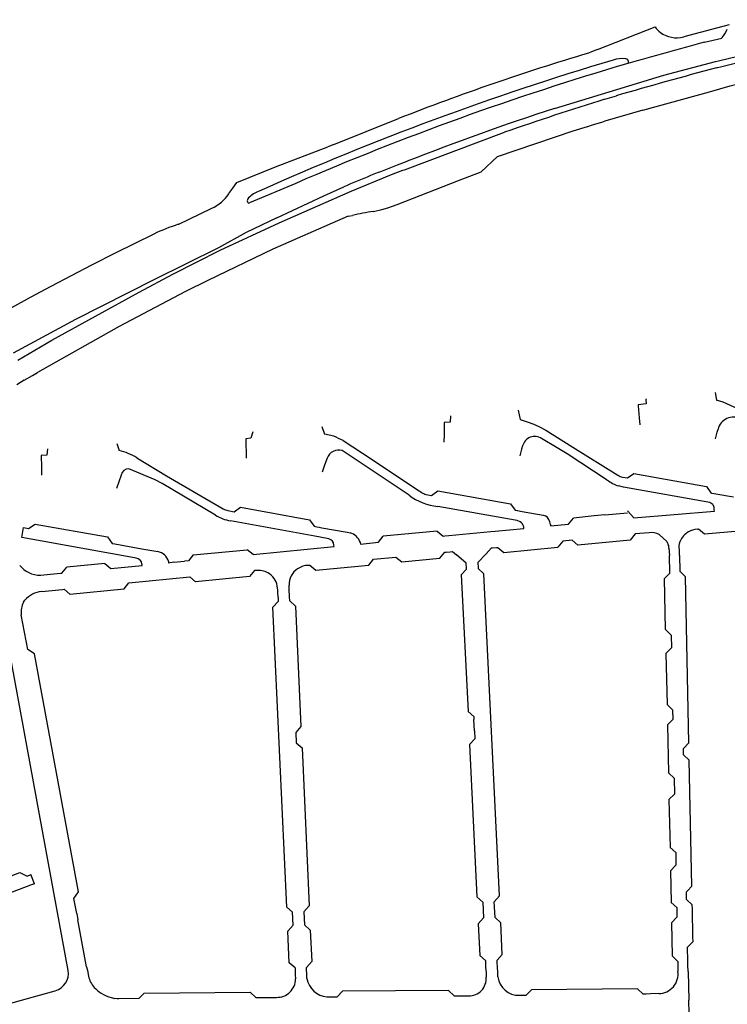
# Model space of a CAD drawing. Extents: x 148869 to 161638, y 453607 to 469810.
# Tile 879 of 1056: x 159106.08 to 159108.28, y 459858.21 to 459861.26. Entities that reach past the tile are written whole.
import ezdxf

# ---------------------------------------------------------------- set-up
doc = ezdxf.new("R2010")
doc.units = 0
doc.layers.add('LKI_V01_KANTRIJWEG', color=252, linetype='CONTINUOUS')

msp = doc.modelspace()

# ---------------------------------------------------------------- linework, layer by layer
at = {"layer": 'LKI_V01_KANTRIJWEG'}
for p, q in [((159107.8764, 459861.1665), (159108.0545, 459861.2363)), ((159107.8764, 459861.1665), (159108.0545, 459861.2363)), ((159108.2078, 459861.1884), (159108.2614, 459861.2017)), ((159108.2078, 459861.1884), (159108.2614, 459861.2017)), ((159108.2424, 459861.1288), (159108.2512, 459861.131)), ((159108.2424, 459861.1288), (159108.2512, 459861.131)), ((159108.2445, 459861.1094), (159108.2482, 459861.1103)), ((159108.2445, 459861.1094), (159108.2482, 459861.1103)), ((159108.2482, 459861.1103), (159108.2572, 459861.1125)), ((159108.2482, 459861.1103), (159108.2572, 459861.1125)), ((159107.8993, 459861.012), (159107.9345, 459861.0228)), ((159107.8993, 459861.012), (159107.9345, 459861.0228)), ((159108.0169, 459860.9785), (159108.223, 459861.0352)), ((159108.0169, 459860.9785), (159108.223, 459861.0352)), ((159107.059, 459860.8718), (159107.2592, 459860.952)), ((159107.059, 459860.8718), (159107.2592, 459860.952)), ((159107.3491, 459860.8195), (159107.588, 459860.9094)), ((159107.3491, 459860.8195), (159107.588, 459860.9094)), ((159107.059, 459860.8718), (159107.0401, 459860.8645)), ((159107.059, 459860.8718), (159107.0401, 459860.8645)), ((159107.2848, 459860.819), (159107.2553, 459860.8073)), ((159107.2848, 459860.819), (159107.2553, 459860.8073)), ((159107.2848, 459860.819), (159107.286, 459860.8195)), ((159107.2848, 459860.819), (159107.286, 459860.8195)), ((159106.9405, 459860.7512), (159106.7975, 459860.6904)), ((159106.9405, 459860.7512), (159106.7975, 459860.6904)), ((159106.5766, 459860.6241), (159106.6802, 459860.674)), ((159106.5766, 459860.6241), (159106.6802, 459860.674)), ((159107.1037, 459860.6493), (159107.1163, 459860.6519)), ((159107.1037, 459860.6493), (159107.1163, 459860.6519)), ((159106.1251, 459860.1558), (159106.14, 459860.1644)), ((159106.1251, 459860.1558), (159106.14, 459860.1644)), ((159106.099, 459860.1407), (159106.0765, 459860.1263)), ((159106.099, 459860.1407), (159106.0765, 459860.1263)), ((159106.099, 459860.1407), (159106.1251, 459860.1558)), ((159106.099, 459860.1407), (159106.1251, 459860.1558)), ((159108.0278, 459860.0832), (159108.0263, 459860.0815)), ((159108.0278, 459860.0832), (159108.0263, 459860.0815)), ((159108.0024, 459860.0613), (159108.0055, 459860.0239)), ((159108.0024, 459860.0613), (159108.0055, 459860.0239)), ((159108.0055, 459860.0239), (159108.0072, 459860.0024)), ((159108.0055, 459860.0239), (159108.0072, 459860.0024)), ((159107.0216, 459859.9979), (159107.0299, 459859.9741)), ((159107.0216, 459859.9979), (159107.0299, 459859.9741)), ((159108.2418, 459859.9597), (159108.2473, 459859.9804)), ((159108.2418, 459859.9597), (159108.2473, 459859.9804)), ((159108.2473, 459859.9804), (159108.2497, 459859.9896)), ((159108.2473, 459859.9804), (159108.2497, 459859.9896)), ((159107.059, 459859.9671), (159107.0299, 459859.9741)), ((159107.059, 459859.9671), (159107.0299, 459859.9741)), ((159107.4003, 459859.9732), (159107.4, 459859.9486)), ((159107.4003, 459859.9732), (159107.4, 459859.9486)), ((159107.7513, 459859.9315), (159107.703, 459859.9602)), ((159107.7513, 459859.9315), (159107.703, 459859.9602)), ((159106.3856, 459859.9452), (159106.393, 459859.9228)), ((159106.3856, 459859.9452), (159106.393, 459859.9228)), ((159107.1439, 459859.8836), (159107.0849, 459859.9228)), ((159107.1439, 459859.8836), (159107.0849, 459859.9228)), ((159107.6407, 459859.9271), (159107.6349, 459859.9062)), ((159107.6407, 459859.9271), (159107.6349, 459859.9062)), ((159107.6437, 459859.9378), (159107.6407, 459859.9271)), ((159107.6437, 459859.9378), (159107.6407, 459859.9271)), ((159107.8, 459859.9338), (159107.9395, 459859.8462)), ((159107.8, 459859.9338), (159107.9395, 459859.8462)), ((159106.4483, 459859.9004), (159106.5396, 459859.8444)), ((159106.4483, 459859.9004), (159106.5396, 459859.8444)), ((159107.0381, 459859.8992), (159107.0301, 459859.8773)), ((159107.0381, 459859.8992), (159107.0301, 459859.8773)), ((159106.1523, 459859.8702), (159106.153, 459859.8462)), ((159106.1523, 459859.8702), (159106.153, 459859.8462)), ((159106.5045, 459859.8318), (159106.4235, 459859.8663)), ((159106.5045, 459859.8318), (159106.4235, 459859.8663)), ((159107.0301, 459859.8773), (159107.0223, 459859.8564)), ((159107.0301, 459859.8773), (159107.0223, 459859.8564)), ((159107.2919, 459859.7845), (159107.1439, 459859.8836)), ((159107.2919, 459859.7845), (159107.1439, 459859.8836)), ((159106.3924, 459859.8264), (159106.3855, 459859.8054)), ((159106.3924, 459859.8264), (159106.3855, 459859.8054)), ((159106.3991, 459859.8468), (159106.3924, 459859.8264)), ((159106.3991, 459859.8468), (159106.3924, 459859.8264)), ((159106.5396, 459859.8444), (159106.716, 459859.7423)), ((159106.5396, 459859.8444), (159106.716, 459859.7423)), ((159107.9536, 459859.8407), (159107.9688, 459859.8382)), ((159107.9536, 459859.8407), (159107.9688, 459859.8382)), ((159107.3444, 459859.787), (159107.3613, 459859.7839)), ((159107.3444, 459859.787), (159107.3613, 459859.7839)), ((159108.2275, 459859.7917), (159108.2298, 459859.7912)), ((159108.2275, 459859.7917), (159108.2298, 459859.7912)), ((159108.2298, 459859.7912), (159108.2379, 459859.7899)), ((159108.2298, 459859.7912), (159108.2379, 459859.7899)), ((159108.2379, 459859.7899), (159108.2425, 459859.7893)), ((159108.2379, 459859.7899), (159108.2425, 459859.7893)), ((159108.2425, 459859.7893), (159108.2976, 459859.7799)), ((159108.2425, 459859.7893), (159108.2976, 459859.7799)), ((159106.7304, 459859.7368), (159106.7493, 459859.7332)), ((159106.7304, 459859.7368), (159106.7493, 459859.7332)), ((159107.6211, 459859.7074), (159107.3811, 459859.75)), ((159107.6211, 459859.7074), (159107.3811, 459859.75)), ((159107.6208, 459859.7381), (159107.6266, 459859.737)), ((159107.6208, 459859.7381), (159107.6266, 459859.737)), ((159107.6266, 459859.737), (159107.6278, 459859.7367)), ((159107.6266, 459859.737), (159107.6278, 459859.7367)), ((159107.6278, 459859.7367), (159107.6426, 459859.7343)), ((159107.6278, 459859.7367), (159107.6426, 459859.7343)), ((159107.969, 459859.7357), (159107.9883, 459859.7141)), ((159107.969, 459859.7357), (159107.9883, 459859.7141)), ((159107.9883, 459859.7141), (159108.2383, 459859.7349)), ((159107.9883, 459859.7141), (159108.2383, 459859.7349)), ((159108.2383, 459859.7349), (159108.2381, 459859.7394)), ((159108.2383, 459859.7349), (159108.2381, 459859.7394)), ((159107.0003, 459859.6572), (159106.7385, 459859.705)), ((159107.0003, 459859.6572), (159106.7385, 459859.705)), ((159107.6273, 459859.7061), (159107.6211, 459859.7074)), ((159107.6273, 459859.7061), (159107.6211, 459859.7074)), ((159107.6364, 459859.7024), (159107.6273, 459859.7061)), ((159107.6364, 459859.7024), (159107.6273, 459859.7061)), ((159107.786, 459859.6949), (159107.8021, 459859.7137)), ((159107.786, 459859.6949), (159107.8021, 459859.7137)), ((159107.8655, 459859.7203), (159107.8021, 459859.7137)), ((159107.8655, 459859.7203), (159107.8021, 459859.7137)), ((159107.8989, 459859.7236), (159107.8655, 459859.7203)), ((159107.8989, 459859.7236), (159107.8655, 459859.7203)), ((159107.8989, 459859.7236), (159107.9695, 459859.7301)), ((159107.8989, 459859.7236), (159107.9695, 459859.7301)), ((159106.0963, 459859.6844), (159106.1125, 459859.6812)), ((159106.0963, 459859.6844), (159106.1125, 459859.6812)), ((159106.9978, 459859.6882), (159107.0059, 459859.6865)), ((159106.9978, 459859.6882), (159107.0059, 459859.6865)), ((159107.0059, 459859.6865), (159107.0134, 459859.6854)), ((159107.0059, 459859.6865), (159107.0134, 459859.6854)), ((159107.0134, 459859.6854), (159107.0218, 459859.6839)), ((159107.0134, 459859.6854), (159107.0218, 459859.6839)), ((159107.0218, 459859.6839), (159107.0998, 459859.6698)), ((159107.0218, 459859.6839), (159107.0998, 459859.6698)), ((159107.5586, 459859.6734), (159107.6478, 459859.6816)), ((159107.5586, 459859.6734), (159107.6478, 459859.6816)), ((159107.6478, 459859.6816), (159107.6475, 459859.6862)), ((159107.6478, 459859.6816), (159107.6475, 459859.6862)), ((159107.7302, 459859.6941), (159107.7308, 459859.6896)), ((159107.7302, 459859.6941), (159107.7308, 459859.6896)), ((159107.7308, 459859.6896), (159107.786, 459859.6949)), ((159107.7308, 459859.6896), (159107.786, 459859.6949)), ((159108.185, 459859.6797), (159108.1893, 459859.6801)), ((159108.185, 459859.6797), (159108.1893, 459859.6801)), ((159107.0161, 459859.6541), (159107.0003, 459859.6572)), ((159107.0161, 459859.6541), (159107.0003, 459859.6572)), ((159107.0434, 459859.6489), (159107.0161, 459859.6541)), ((159107.0434, 459859.6489), (159107.0161, 459859.6541)), ((159107.0998, 459859.6698), (159107.109, 459859.668)), ((159107.0998, 459859.6698), (159107.109, 459859.668)), ((159107.1971, 459859.6386), (159107.2121, 459859.6575)), ((159107.1971, 459859.6386), (159107.2121, 459859.6575)), ((159107.3793, 459859.6733), (159107.2121, 459859.6575)), ((159107.3793, 459859.6733), (159107.2121, 459859.6575)), ((159107.3793, 459859.6733), (159107.398, 459859.658)), ((159107.3793, 459859.6733), (159107.398, 459859.658)), ((159107.398, 459859.658), (159107.4026, 459859.6582)), ((159107.398, 459859.658), (159107.4026, 459859.6582)), ((159107.4026, 459859.6582), (159107.4153, 459859.6598)), ((159107.4026, 459859.6582), (159107.4153, 459859.6598)), ((159107.4153, 459859.6598), (159107.5458, 459859.6722)), ((159107.4153, 459859.6598), (159107.5458, 459859.6722)), ((159107.5458, 459859.6722), (159107.5586, 459859.6734)), ((159107.5458, 459859.6722), (159107.5586, 459859.6734)), ((159107.7972, 459859.6454), (159107.7684, 459859.6426)), ((159107.7972, 459859.6454), (159107.7684, 459859.6426)), ((159107.8154, 459859.6296), (159107.7972, 459859.6454)), ((159107.8154, 459859.6296), (159107.7972, 459859.6454)), ((159108.0363, 459859.6684), (159107.9928, 459859.6643)), ((159108.0363, 459859.6684), (159107.9928, 459859.6643)), ((159108.0906, 459859.6413), (159108.0676, 459859.6631)), ((159108.0906, 459859.6413), (159108.0676, 459859.6631)), ((159106.3714, 459859.635), (159106.3796, 459859.6335)), ((159106.3714, 459859.635), (159106.3796, 459859.6335)), ((159106.3796, 459859.6335), (159106.4358, 459859.6234)), ((159106.3796, 459859.6335), (159106.4358, 459859.6234)), ((159106.4358, 459859.6234), (159106.4517, 459859.6207)), ((159106.4358, 459859.6234), (159106.4517, 459859.6207)), ((159106.4517, 459859.6207), (159106.4702, 459859.6174)), ((159106.4517, 459859.6207), (159106.4702, 459859.6174)), ((159106.4702, 459859.6174), (159106.5129, 459859.6099)), ((159106.4702, 459859.6174), (159106.5129, 459859.6099)), ((159106.6232, 459859.5993), (159106.7905, 459859.6157)), ((159106.6232, 459859.5993), (159106.7905, 459859.6157)), ((159106.8089, 459859.6006), (159106.7905, 459859.6157)), ((159106.8089, 459859.6006), (159106.7905, 459859.6157)), ((159106.8089, 459859.6006), (159107.0593, 459859.6254)), ((159106.8089, 459859.6006), (159107.0593, 459859.6254)), ((159107.0593, 459859.6254), (159107.0589, 459859.63)), ((159107.0593, 459859.6254), (159107.0589, 459859.63)), ((159107.1409, 459859.6376), (159107.1416, 459859.6333)), ((159107.1409, 459859.6376), (159107.1416, 459859.6333)), ((159107.1416, 459859.6333), (159107.1971, 459859.6386)), ((159107.1416, 459859.6333), (159107.1971, 459859.6386)), ((159107.5504, 459859.6213), (159107.5632, 459859.6226)), ((159107.5504, 459859.6213), (159107.5632, 459859.6226)), ((159107.5632, 459859.6226), (159107.5668, 459859.6228)), ((159107.5632, 459859.6226), (159107.5668, 459859.6228)), ((159107.7684, 459859.6426), (159107.7527, 459859.6235)), ((159107.7684, 459859.6426), (159107.7527, 459859.6235)), ((159108.0906, 459859.6413), (159108.096, 459859.6289)), ((159108.0906, 459859.6413), (159108.096, 459859.6289)), ((159108.0982, 459859.6148), (159108.0987, 459859.6088)), ((159108.0982, 459859.6148), (159108.0987, 459859.6088)), ((159108.1297, 459859.6289), (159108.1324, 459859.6416)), ((159108.1297, 459859.6289), (159108.1324, 459859.6416)), ((159108.1299, 459859.6094), (159108.1297, 459859.6289)), ((159108.1299, 459859.6094), (159108.1297, 459859.6289)), ((159106.4456, 459859.5896), (159106.4299, 459859.5928)), ((159106.4456, 459859.5896), (159106.4299, 459859.5928)), ((159106.6232, 459859.5993), (159106.6082, 459859.5809)), ((159106.6232, 459859.5993), (159106.6082, 459859.5809)), ((159107.167, 459859.5681), (159107.1818, 459859.5867)), ((159107.167, 459859.5681), (159107.1818, 459859.5867)), ((159107.1818, 459859.5867), (159107.2507, 459859.593)), ((159107.1818, 459859.5867), (159107.2507, 459859.593)), ((159107.2507, 459859.593), (159107.2692, 459859.5779)), ((159107.2507, 459859.593), (159107.2692, 459859.5779)), ((159107.4027, 459859.6078), (159107.4068, 459859.608)), ((159107.4027, 459859.6078), (159107.4068, 459859.608)), ((159107.4068, 459859.608), (159107.4195, 459859.6091)), ((159107.4068, 459859.608), (159107.4195, 459859.6091)), ((159108.0987, 459859.6088), (159108.0988, 459859.5976)), ((159108.0987, 459859.6088), (159108.0988, 459859.5976)), ((159108.1002, 459859.5432), (159108.0988, 459859.5976)), ((159108.1002, 459859.5432), (159108.0988, 459859.5976)), ((159108.1299, 459859.5979), (159108.1299, 459859.6094)), ((159108.1299, 459859.5979), (159108.1299, 459859.6094)), ((159108.1299, 459859.5979), (159108.1309, 459859.549)), ((159108.1299, 459859.5979), (159108.1309, 459859.549)), ((159106.0849, 459859.5671), (159106.0903, 459859.5614)), ((159106.0849, 459859.5671), (159106.0903, 459859.5614)), ((159106.2159, 459859.5429), (159106.2309, 459859.5615)), ((159106.2159, 459859.5429), (159106.2309, 459859.5615)), ((159106.3488, 459859.5731), (159106.2309, 459859.5615)), ((159106.3488, 459859.5731), (159106.2309, 459859.5615)), ((159106.3488, 459859.5731), (159106.3671, 459859.5575)), ((159106.3488, 459859.5731), (159106.3671, 459859.5575)), ((159106.3671, 459859.5575), (159106.4642, 459859.5671)), ((159106.3671, 459859.5575), (159106.4642, 459859.5671)), ((159106.4642, 459859.5671), (159106.4641, 459859.5713)), ((159106.4642, 459859.5671), (159106.4641, 459859.5713)), ((159106.5463, 459859.5796), (159106.5462, 459859.5741)), ((159106.5463, 459859.5796), (159106.5462, 459859.5741)), ((159106.5626, 459859.5769), (159106.5462, 459859.5741)), ((159106.5626, 459859.5769), (159106.5462, 459859.5741)), ((159106.5626, 459859.5769), (159106.5956, 459859.5797)), ((159106.5626, 459859.5769), (159106.5956, 459859.5797)), ((159106.6082, 459859.5809), (159106.5956, 459859.5797)), ((159106.6082, 459859.5809), (159106.5956, 459859.5797)), ((159106.9795, 459859.5672), (159106.9842, 459859.5677)), ((159106.9795, 459859.5672), (159106.9842, 459859.5677)), ((159107.4703, 459859.5594), (159107.4695, 459859.572)), ((159107.4703, 459859.5594), (159107.4695, 459859.572)), ((159107.4704, 459859.5554), (159107.4703, 459859.5594)), ((159107.4704, 459859.5554), (159107.4703, 459859.5594)), ((159107.5053, 459859.5736), (159107.5059, 459859.5612)), ((159107.5053, 459859.5736), (159107.5059, 459859.5612)), ((159107.5059, 459859.5612), (159107.5062, 459859.5569)), ((159107.5059, 459859.5612), (159107.5062, 459859.5569)), ((159106.1597, 459859.5377), (159106.201, 459859.5416)), ((159106.1597, 459859.5377), (159106.201, 459859.5416)), ((159106.201, 459859.5416), (159106.2128, 459859.5424)), ((159106.201, 459859.5416), (159106.2128, 459859.5424)), ((159106.2128, 459859.5424), (159106.2159, 459859.5429)), ((159106.2128, 459859.5424), (159106.2159, 459859.5429)), ((159106.4235, 459859.513), (159106.6119, 459859.5313)), ((159106.4235, 459859.513), (159106.6119, 459859.5313)), ((159106.6119, 459859.5313), (159106.63, 459859.516)), ((159106.6119, 459859.5313), (159106.63, 459859.516)), ((159106.8173, 459859.5511), (159106.8126, 459859.5508)), ((159106.8173, 459859.5511), (159106.8126, 459859.5508)), ((159108.0833, 459859.5259), (159108.1002, 459859.5432)), ((159108.0833, 459859.5259), (159108.1002, 459859.5432)), ((159108.0869, 459859.3678), (159108.0833, 459859.5259)), ((159108.0869, 459859.3678), (159108.0833, 459859.5259)), ((159106.1532, 459859.4861), (159106.2063, 459859.4914)), ((159106.1532, 459859.4861), (159106.2063, 459859.4914)), ((159106.2063, 459859.4914), (159106.2178, 459859.4927)), ((159106.2063, 459859.4914), (159106.2178, 459859.4927)), ((159106.2178, 459859.4927), (159106.2224, 459859.4932)), ((159106.2178, 459859.4927), (159106.2224, 459859.4932)), ((159106.4085, 459859.4942), (159106.4235, 459859.513)), ((159106.4085, 459859.4942), (159106.4235, 459859.513)), ((159106.8849, 459859.4897), (159106.8834, 459859.5034)), ((159106.8849, 459859.4897), (159106.8834, 459859.5034)), ((159106.9206, 459859.4928), (159106.9201, 459859.5053)), ((159106.9206, 459859.4928), (159106.9201, 459859.5053)), ((159106.9218, 459859.4696), (159106.9206, 459859.4928)), ((159106.9218, 459859.4696), (159106.9206, 459859.4928)), ((159106.8858, 459859.4678), (159106.8867, 459859.4551)), ((159106.8858, 459859.4678), (159106.8867, 459859.4551)), ((159106.9221, 459859.4568), (159106.9218, 459859.4696)), ((159106.9221, 459859.4568), (159106.9218, 459859.4696)), ((159106.0971, 459859.4532), (159106.1013, 459859.459)), ((159106.0971, 459859.4532), (159106.1013, 459859.459)), ((159106.1101, 459859.3063), (159106.0899, 459859.4137)), ((159106.1101, 459859.3063), (159106.0899, 459859.4137)), ((159108.1045, 459859.3512), (159108.0869, 459859.3678)), ((159108.1045, 459859.3512), (159108.0869, 459859.3678)), ((159108.1045, 459859.3512), (159108.1055, 459859.3118)), ((159108.1045, 459859.3512), (159108.1055, 459859.3118)), ((159108.1055, 459859.3118), (159108.0881, 459859.2943)), ((159108.1055, 459859.3118), (159108.0881, 459859.2943)), ((159108.0881, 459859.2943), (159108.0916, 459859.1359)), ((159108.0881, 459859.2943), (159108.0916, 459859.1359)), ((159108.0916, 459859.1359), (159108.1091, 459859.1188)), ((159108.0916, 459859.1359), (159108.1091, 459859.1188)), ((159107.4924, 459859.099), (159107.493, 459859.0893)), ((159107.4924, 459859.099), (159107.493, 459859.0893)), ((159108.1091, 459859.1188), (159108.1099, 459859.0896)), ((159108.1091, 459859.1188), (159108.1099, 459859.0896)), ((159107.4948, 459859.0541), (159107.493, 459859.0893)), ((159107.4948, 459859.0541), (159107.493, 459859.0893)), ((159108.1099, 459859.0896), (159108.0928, 459859.0724)), ((159108.1099, 459859.0896), (159108.0928, 459859.0724)), ((159108.0928, 459859.0724), (159108.0962, 459858.9243)), ((159108.0928, 459859.0724), (159108.0962, 459858.9243)), ((159106.941, 459859.0492), (159106.9424, 459859.0175)), ((159106.941, 459859.0492), (159106.9424, 459859.0175)), ((159107.4948, 459859.0541), (159107.496, 459859.0296)), ((159107.4948, 459859.0541), (159107.496, 459859.0296)), ((159108.1428, 459858.9798), (159108.1423, 459858.9991)), ((159108.1428, 459858.9798), (159108.1423, 459858.9991)), ((159108.0962, 459858.9243), (159108.1138, 459858.9079)), ((159108.0962, 459858.9243), (159108.1138, 459858.9079)), ((159108.1138, 459858.9079), (159108.1146, 459858.8583)), ((159108.1138, 459858.9079), (159108.1146, 459858.8583)), ((159108.1146, 459858.8583), (159108.0976, 459858.8409)), ((159108.1146, 459858.8583), (159108.0976, 459858.8409)), ((159108.0976, 459858.8409), (159108.1009, 459858.6926)), ((159108.0976, 459858.8409), (159108.1009, 459858.6926)), ((159108.1009, 459858.6926), (159108.1187, 459858.6767)), ((159108.1009, 459858.6926), (159108.1187, 459858.6767)), ((159108.1187, 459858.6767), (159108.119, 459858.6374)), ((159108.1187, 459858.6767), (159108.119, 459858.6374)), ((159108.119, 459858.6374), (159108.102, 459858.6207)), ((159108.119, 459858.6374), (159108.102, 459858.6207)), ((159106.1305, 459858.5803), (159106.1197, 459858.6088)), ((159106.1305, 459858.5803), (159106.1197, 459858.6088)), ((159106.2531, 459858.5346), (159106.2673, 459858.5551)), ((159106.2531, 459858.5346), (159106.2673, 459858.5551)), ((159108.152, 459858.5551), (159108.1548, 459858.5581)), ((159108.152, 459858.5551), (159108.1548, 459858.5581)), ((159108.1523, 459858.5318), (159108.152, 459858.5551)), ((159108.1523, 459858.5318), (159108.152, 459858.5551)), ((159106.2616, 459858.4878), (159106.2531, 459858.5346)), ((159106.2616, 459858.4878), (159106.2531, 459858.5346)), ((159107.5204, 459858.5233), (159107.5229, 459858.4743)), ((159107.5204, 459858.5233), (159107.5229, 459858.4743)), ((159107.5585, 459858.4752), (159107.5559, 459858.5246)), ((159107.5585, 459858.4752), (159107.5559, 459858.5246)), ((159106.2616, 459858.4878), (159106.2655, 459858.4679)), ((159106.2616, 459858.4878), (159106.2655, 459858.4679)), ((159106.9326, 459858.4516), (159106.9306, 459858.492)), ((159106.9326, 459858.4516), (159106.9306, 459858.492)), ((159106.966, 459858.4932), (159106.9678, 459858.4531)), ((159106.966, 459858.4932), (159106.9678, 459858.4531)), ((159108.1216, 459858.5064), (159108.1224, 459858.4769)), ((159108.1216, 459858.5064), (159108.1224, 459858.4769)), ((159108.1721, 459858.4135), (159108.1703, 459858.5024)), ((159108.1721, 459858.4135), (159108.1703, 459858.5024)), ((159106.2924, 459858.3225), (159106.2655, 459858.4679)), ((159106.2924, 459858.3225), (159106.2655, 459858.4679)), ((159108.1564, 459858.34), (159108.1553, 459858.3834)), ((159108.1564, 459858.34), (159108.1553, 459858.3834)), ((159107.529, 459858.3419), (159107.5292, 459858.3346)), ((159107.529, 459858.3419), (159107.5292, 459858.3346)), ((159107.5292, 459858.3346), (159107.5294, 459858.3219)), ((159107.5292, 459858.3346), (159107.5294, 459858.3219)), ((159107.5649, 459858.3351), (159107.5646, 459858.343)), ((159107.5649, 459858.3351), (159107.5646, 459858.343)), ((159107.5657, 459858.3223), (159107.5649, 459858.3351)), ((159107.5657, 459858.3223), (159107.5649, 459858.3351)), ((159108.1251, 459858.3397), (159108.125, 459858.3275)), ((159108.1251, 459858.3397), (159108.125, 459858.3275)), ((159108.1566, 459858.3276), (159108.1564, 459858.34)), ((159108.1566, 459858.3276), (159108.1564, 459858.34)), ((159106.2924, 459858.3225), (159106.2952, 459858.311)), ((159106.2924, 459858.3225), (159106.2952, 459858.311)), ((159106.2952, 459858.311), (159106.2987, 459858.2937)), ((159106.2952, 459858.311), (159106.2987, 459858.2937)), ((159106.9387, 459858.3193), (159106.9386, 459858.3158)), ((159106.9387, 459858.3193), (159106.9386, 459858.3158)), ((159106.9386, 459858.3158), (159106.9386, 459858.3147)), ((159106.9386, 459858.3158), (159106.9386, 459858.3147)), ((159106.9386, 459858.3147), (159106.939, 459858.2993)), ((159106.9386, 459858.3147), (159106.939, 459858.2993)), ((159106.9744, 459858.3161), (159106.974, 459858.3207)), ((159106.9744, 459858.3161), (159106.974, 459858.3207)), ((159106.9753, 459858.2991), (159106.9744, 459858.3161)), ((159106.9753, 459858.2991), (159106.9744, 459858.3161)), ((159107.5294, 459858.3219), (159107.5308, 459858.3038)), ((159107.5294, 459858.3219), (159107.5308, 459858.3038)), ((159107.5308, 459858.3038), (159107.5311, 459858.2907)), ((159107.5308, 459858.3038), (159107.5311, 459858.2907)), ((159107.5667, 459858.3041), (159107.5657, 459858.3223)), ((159107.5667, 459858.3041), (159107.5657, 459858.3223)), ((159107.5673, 459858.2918), (159107.5667, 459858.3041)), ((159107.5673, 459858.2918), (159107.5667, 459858.3041)), ((159108.125, 459858.3275), (159108.1256, 459858.3088)), ((159108.125, 459858.3275), (159108.1256, 459858.3088)), ((159108.1575, 459858.3085), (159108.1566, 459858.3276)), ((159108.1575, 459858.3085), (159108.1566, 459858.3276)), ((159108.1575, 459858.3085), (159108.1597, 459858.2193)), ((159108.1575, 459858.3085), (159108.1597, 459858.2193)), ((159106.939, 459858.2993), (159106.9393, 459858.298)), ((159106.939, 459858.2993), (159106.9393, 459858.298)), ((159106.9393, 459858.298), (159106.9401, 459858.2852)), ((159106.9393, 459858.298), (159106.9401, 459858.2852)), ((159106.9755, 459858.2866), (159106.9753, 459858.2991)), ((159106.9755, 459858.2866), (159106.9753, 459858.2991)), ((159106.1837, 459858.2449), (159106.1951, 459858.2484)), ((159106.1837, 459858.2449), (159106.1951, 459858.2484)), ((159106.4712, 459858.2415), (159106.4547, 459858.2241)), ((159106.4712, 459858.2415), (159106.4547, 459858.2241)), ((159106.4712, 459858.2415), (159106.7996, 459858.2444)), ((159106.4712, 459858.2415), (159106.7996, 459858.2444)), ((159106.8168, 459858.2275), (159106.7996, 459858.2444)), ((159106.8168, 459858.2275), (159106.7996, 459858.2444)), ((159107.0858, 459858.2469), (159107.0689, 459858.2294)), ((159107.0858, 459858.2469), (159107.0689, 459858.2294)), ((159107.4142, 459858.2493), (159107.0858, 459858.2469)), ((159107.4142, 459858.2493), (159107.0858, 459858.2469)), ((159107.4319, 459858.2323), (159107.4142, 459858.2493)), ((159107.4319, 459858.2323), (159107.4142, 459858.2493)), ((159107.6718, 459858.2519), (159107.6553, 459858.2344)), ((159107.6718, 459858.2519), (159107.6553, 459858.2344)), ((159108.0005, 459858.2547), (159107.6718, 459858.2519)), ((159108.0005, 459858.2547), (159107.6718, 459858.2519)), ((159108.0175, 459858.2378), (159108.0005, 459858.2547)), ((159108.0175, 459858.2378), (159108.0005, 459858.2547)), ((159108.0658, 459858.2397), (159108.0399, 459858.2387)), ((159108.0658, 459858.2397), (159108.0399, 459858.2387)), ((159106.369, 459858.2277), (159106.3795, 459858.2247)), ((159106.369, 459858.2277), (159106.3795, 459858.2247)), ((159106.4547, 459858.2241), (159106.3921, 459858.223)), ((159106.4547, 459858.2241), (159106.3921, 459858.223)), ((159106.8168, 459858.2275), (159106.8808, 459858.2281)), ((159106.8168, 459858.2275), (159106.8808, 459858.2281)), ((159107.0372, 459858.2294), (159107.0689, 459858.2294)), ((159107.0372, 459858.2294), (159107.0689, 459858.2294)), ((159107.4319, 459858.2323), (159107.4765, 459858.2327)), ((159107.4319, 459858.2323), (159107.4765, 459858.2327)), ((159107.6338, 459858.2344), (159107.6553, 459858.2344)), ((159107.6338, 459858.2344), (159107.6553, 459858.2344)), ((159108.0273, 459858.238), (159108.0175, 459858.2378)), ((159108.0273, 459858.238), (159108.0175, 459858.2378)), ((159108.0399, 459858.2387), (159108.0273, 459858.238)), ((159108.0399, 459858.2387), (159108.0273, 459858.238)), ((159108.1606, 459858.1783), (159108.1597, 459858.2193)), ((159108.1606, 459858.1783), (159108.1597, 459858.2193))]:
    msp.add_line(p, q, dxfattribs=at)
for points in [[(159108.2839, 459861.242), (159108.2447, 459861.2322), (159108.1433, 459861.2053)], [(159108.2839, 459861.242), (159108.2447, 459861.2322), (159108.1433, 459861.2053)], [(159108.2512, 459861.131), (159108.5808, 459861.2102), (159108.7596, 459861.2467), (159108.8221, 459861.2585)], [(159108.2512, 459861.131), (159108.5808, 459861.2102), (159108.7596, 459861.2467), (159108.8221, 459861.2585)], [(159108.2572, 459861.1125), (159108.5021, 459861.1728), (159108.693, 459861.2131), (159108.8255, 459861.2386)], [(159108.2572, 459861.1125), (159108.5021, 459861.1728), (159108.693, 459861.2131), (159108.8255, 459861.2386)], [(159108.223, 459861.0352), (159108.2878, 459861.053), (159108.4864, 459861.1028), (159108.7086, 459861.1514), (159108.8375, 459861.1752)], [(159108.223, 459861.0352), (159108.2878, 459861.053), (159108.4864, 459861.1028), (159108.7086, 459861.1514), (159108.8375, 459861.1752)], [(159107.8764, 459861.1665), (159107.8579, 459861.1588), (159107.8481, 459861.1551)], [(159107.8764, 459861.1665), (159107.8579, 459861.1588), (159107.8481, 459861.1551)], [(159107.7427, 459860.9833), (159108.0818, 459861.0866), (159108.2424, 459861.1288)], [(159107.7427, 459860.9833), (159108.0818, 459861.0866), (159108.2424, 459861.1288)], [(159107.5665, 459860.8346), (159107.8011, 459860.9138), (159107.8456, 459860.9269)], [(159107.5665, 459860.8346), (159107.8011, 459860.9138), (159107.8456, 459860.9269)], [(159106.7581, 459860.7539), (159106.8784, 459860.802), (159107.0401, 459860.8645)], [(159106.7581, 459860.7539), (159106.8784, 459860.802), (159107.0401, 459860.8645)], [(159107.4448, 459860.7599), (159107.5154, 459860.7866), (159107.5665, 459860.8346)], [(159107.4448, 459860.7599), (159107.5154, 459860.7866), (159107.5665, 459860.8346)], [(159106.8888, 459860.6287), (159107.112, 459860.7267), (159107.238, 459860.7783), (159107.2723, 459860.7918), (159107.2777, 459860.7926), (159107.3491, 459860.8195)], [(159106.8888, 459860.6287), (159107.112, 459860.7267), (159107.238, 459860.7783), (159107.2723, 459860.7918), (159107.2777, 459860.7926), (159107.3491, 459860.8195)], [(159106.7333, 459860.7192), (159106.7461, 459860.7363), (159106.7581, 459860.7539)], [(159106.7333, 459860.7192), (159106.7461, 459860.7363), (159106.7581, 459860.7539)], [(159107.1816, 459860.6643), (159107.2078, 459860.6701), (159107.226, 459860.6754), (159107.2556, 459860.6859), (159107.4448, 459860.7599)], [(159107.1816, 459860.6643), (159107.2078, 459860.6701), (159107.226, 459860.6754), (159107.2556, 459860.6859), (159107.4448, 459860.7599)], [(159106.8819, 459860.6446), (159107.0274, 459860.712), (159107.0901, 459860.7405)], [(159106.8819, 459860.6446), (159107.0274, 459860.712), (159107.0901, 459860.7405)], [(159106.8819, 459860.6446), (159106.787, 459860.5991), (159106.7009, 459860.5515), (159106.5012, 459860.452), (159106.2579, 459860.3288), (159106.0648, 459860.2252)], [(159106.8819, 459860.6446), (159106.787, 459860.5991), (159106.7009, 459860.5515), (159106.5012, 459860.452), (159106.2579, 459860.3288), (159106.0648, 459860.2252)], [(159106.0788, 459860.2029), (159106.1849, 459860.2648), (159106.4554, 459860.4138), (159106.5596, 459860.4694), (159106.7068, 459860.5437), (159106.8888, 459860.6287)], [(159106.0788, 459860.2029), (159106.1849, 459860.2648), (159106.4554, 459860.4138), (159106.5596, 459860.4694), (159106.7068, 459860.5437), (159106.8888, 459860.6287)], [(159107.1037, 459860.6493), (159106.87, 459860.5471), (159106.6682, 459860.4503), (159106.5994, 459860.4161), (159106.3931, 459860.3071), (159106.14, 459860.1644)], [(159107.1037, 459860.6493), (159106.87, 459860.5471), (159106.6682, 459860.4503), (159106.5994, 459860.4161), (159106.3931, 459860.3071), (159106.14, 459860.1644)], [(159106.5005, 459860.5941), (159106.3813, 459860.5349), (159106.3072, 459860.4977), (159106.1813, 459860.4319), (159106.1171, 459860.3974), (159106.0595, 459860.3658)], [(159106.5005, 459860.5941), (159106.3813, 459860.5349), (159106.3072, 459860.4977), (159106.1813, 459860.4319), (159106.1171, 459860.3974), (159106.0595, 459860.3658)], [(159108.2412, 459860.1034), (159108.2452, 459860.0796), (159108.2468, 459860.0792)], [(159108.2412, 459860.1034), (159108.2452, 459860.0796), (159108.2468, 459860.0792)], [(159108.0263, 459860.0815), (159108.0271, 459860.0675), (159108.0021, 459860.065), (159108.0024, 459860.0613)], [(159108.0263, 459860.0815), (159108.0271, 459860.0675), (159108.0021, 459860.065), (159108.0024, 459860.0613)], [(159108.2468, 459860.0792), (159108.2648, 459860.0742), (159108.3219, 459860.0481)], [(159108.2468, 459860.0792), (159108.2648, 459860.0742), (159108.3219, 459860.0481)], [(159107.6301, 459860.0482), (159107.6369, 459860.0189), (159107.6583, 459860.0122), (159107.6791, 459860.0043), (159107.6984, 459859.9956), (159107.7156, 459859.9857), (159107.8, 459859.9338)], [(159107.6301, 459860.0482), (159107.6369, 459860.0189), (159107.6583, 459860.0122), (159107.6791, 459860.0043), (159107.6984, 459859.9956), (159107.7156, 459859.9857), (159107.8, 459859.9338)], [(159107.4201, 459860.0301), (159107.4194, 459860.0111), (159107.4006, 459860.0094), (159107.4003, 459859.9732)], [(159107.4201, 459860.0301), (159107.4194, 459860.0111), (159107.4006, 459860.0094), (159107.4003, 459859.9732)], [(159106.8073, 459859.9807), (159106.8019, 459859.9609), (159106.7864, 459859.9597), (159106.7873, 459859.8989)], [(159106.8073, 459859.9807), (159106.8019, 459859.9609), (159106.7864, 459859.9597), (159106.7873, 459859.8989)], [(159107.0881, 459859.9541), (159107.1481, 459859.915), (159107.3232, 459859.7978), (159107.332, 459859.7925)], [(159107.0881, 459859.9541), (159107.1481, 459859.915), (159107.3232, 459859.7978), (159107.332, 459859.7925)], [(159106.1715, 459859.9279), (159106.1688, 459859.9089), (159106.1513, 459859.9074), (159106.1523, 459859.8702)], [(159106.1715, 459859.9279), (159106.1688, 459859.9089), (159106.1513, 459859.9074), (159106.1523, 459859.8702)], [(159107.9058, 459859.8314), (159107.7823, 459859.9125), (159107.7513, 459859.9315)], [(159107.9058, 459859.8314), (159107.7823, 459859.9125), (159107.7513, 459859.9315)], [(159106.6918, 459859.7225), (159106.5263, 459859.8209), (159106.5045, 459859.8318)], [(159106.6918, 459859.7225), (159106.5263, 459859.8209), (159106.5045, 459859.8318)], [(159107.9688, 459859.8382), (159107.989, 459859.8521), (159108.2138, 459859.8114), (159108.2275, 459859.7917)], [(159107.9688, 459859.8382), (159107.989, 459859.8521), (159108.2138, 459859.8114), (159108.2275, 459859.7917)], [(159107.3613, 459859.7839), (159107.3814, 459859.7982), (159107.6063, 459859.7581), (159107.6208, 459859.7381)], [(159107.3613, 459859.7839), (159107.3814, 459859.7982), (159107.6063, 459859.7581), (159107.6208, 459859.7381)], [(159108.2241, 459859.7616), (159107.9567, 459859.8097), (159107.9411, 459859.8132)], [(159108.2241, 459859.7616), (159107.9567, 459859.8097), (159107.9411, 459859.8132)], [(159106.7493, 459859.7332), (159106.7694, 459859.7478), (159106.9838, 459859.7087), (159106.9978, 459859.6882)], [(159106.7493, 459859.7332), (159106.7694, 459859.7478), (159106.9838, 459859.7087), (159106.9978, 459859.6882)], [(159108.2381, 459859.7394), (159108.2373, 459859.7465), (159108.2353, 459859.7522)], [(159108.2381, 459859.7394), (159108.2373, 459859.7465), (159108.2353, 459859.7522)], [(159107.6426, 459859.7343), (159107.7081, 459859.7224), (159107.7151, 459859.7202)], [(159107.6426, 459859.7343), (159107.7081, 459859.7224), (159107.7151, 459859.7202)], [(159106.4299, 459859.5928), (159106.0911, 459859.6539), (159106.0963, 459859.6844)], [(159106.4299, 459859.5928), (159106.0911, 459859.6539), (159106.0963, 459859.6844)], [(159106.1125, 459859.6812), (159106.1328, 459859.6952), (159106.3575, 459859.6551), (159106.3714, 459859.635)], [(159106.1125, 459859.6812), (159106.1328, 459859.6952), (159106.3575, 459859.6551), (159106.3714, 459859.635)], [(159108.1893, 459859.6801), (159108.2076, 459859.6645), (159108.3751, 459859.679)], [(159108.1893, 459859.6801), (159108.2076, 459859.6645), (159108.3751, 459859.679)], [(159107.9928, 459859.6643), (159107.9775, 459859.6456), (159107.8154, 459859.6296)], [(159107.9928, 459859.6643), (159107.9775, 459859.6456), (159107.8154, 459859.6296)], [(159107.5314, 459859.603), (159107.5479, 459859.6211), (159107.5504, 459859.6213)], [(159107.5314, 459859.603), (159107.5479, 459859.6211), (159107.5504, 459859.6213)], [(159107.5668, 459859.6228), (159107.5853, 459859.6071), (159107.7527, 459859.6235)], [(159107.5668, 459859.6228), (159107.5853, 459859.6071), (159107.7527, 459859.6235)], [(159107.2692, 459859.5779), (159107.3869, 459859.5889), (159107.4027, 459859.6078)], [(159107.2692, 459859.5779), (159107.3869, 459859.5889), (159107.4027, 459859.6078)], [(159107.4195, 459859.6091), (159107.4271, 459859.6098), (159107.4395, 459859.5997)], [(159107.4195, 459859.6091), (159107.4271, 459859.6098), (159107.4395, 459859.5997)], [(159107.4695, 459859.572), (159107.4693, 459859.5744), (159107.4395, 459859.5997)], [(159107.4695, 459859.572), (159107.4693, 459859.5744), (159107.4395, 459859.5997)], [(159107.5314, 459859.603), (159107.5052, 459859.576), (159107.5053, 459859.5736)], [(159107.5314, 459859.603), (159107.5052, 459859.576), (159107.5053, 459859.5736)], [(159106.9842, 459859.5677), (159107.0027, 459859.5521), (159107.167, 459859.5681)], [(159106.9842, 459859.5677), (159107.0027, 459859.5521), (159107.167, 459859.5681)], [(159107.4704, 459859.5554), (159107.4539, 459859.538), (159107.4749, 459859.1146), (159107.4924, 459859.099)], [(159107.4704, 459859.5554), (159107.4539, 459859.538), (159107.4749, 459859.1146), (159107.4924, 459859.099)], [(159107.5559, 459858.5246), (159107.5724, 459858.5423), (159107.5239, 459859.5413), (159107.5062, 459859.5569)], [(159107.5559, 459858.5246), (159107.5724, 459858.5423), (159107.5239, 459859.5413), (159107.5062, 459859.5569)], [(159106.8126, 459859.5508), (159106.7974, 459859.5321), (159106.63, 459859.516)], [(159106.8126, 459859.5508), (159106.7974, 459859.5321), (159106.63, 459859.516)], [(159108.1423, 459858.9991), (159108.1596, 459859.0171), (159108.1489, 459859.5318), (159108.1309, 459859.549)], [(159108.1423, 459858.9991), (159108.1596, 459859.0171), (159108.1489, 459859.5318), (159108.1309, 459859.549)], [(159106.2224, 459859.4932), (159106.2408, 459859.4776), (159106.4085, 459859.4942)], [(159106.2224, 459859.4932), (159106.2408, 459859.4776), (159106.4085, 459859.4942)], [(159106.9306, 459858.492), (159106.9128, 459858.5079), (159106.8701, 459859.4371), (159106.8867, 459859.4551)], [(159106.9306, 459858.492), (159106.9128, 459858.5079), (159106.8701, 459859.4371), (159106.8867, 459859.4551)], [(159106.9221, 459859.4568), (159106.9404, 459859.441), (159106.9567, 459859.0673), (159106.941, 459859.0492)], [(159106.9221, 459859.4568), (159106.9404, 459859.441), (159106.9567, 459859.0673), (159106.941, 459859.0492)], [(159106.2355, 459858.3118), (159106.1554, 459858.7445), (159106.0512, 459859.3128), (159105.9718, 459859.4092)], [(159106.2355, 459858.3118), (159106.1554, 459858.7445), (159106.0512, 459859.3128), (159105.9718, 459859.4092)], [(159106.2673, 459858.5551), (159106.1311, 459859.2927), (159106.1101, 459859.3063)], [(159106.2673, 459858.5551), (159106.1311, 459859.2927), (159106.1101, 459859.3063)], [(159106.9424, 459859.0175), (159106.9602, 459859.001), (159106.9823, 459858.5116), (159106.966, 459858.4932)], [(159106.9424, 459859.0175), (159106.9602, 459859.001), (159106.9823, 459858.5116), (159106.966, 459858.4932)], [(159107.496, 459859.0296), (159107.4797, 459859.0119), (159107.5025, 459858.5397), (159107.5204, 459858.5233)], [(159107.496, 459859.0296), (159107.4797, 459859.0119), (159107.5025, 459858.5397), (159107.5204, 459858.5233)], [(159108.1548, 459858.5581), (159108.1688, 459858.573), (159108.1606, 459858.9629), (159108.1428, 459858.9798)], [(159108.1548, 459858.5581), (159108.1688, 459858.573), (159108.1606, 459858.9629), (159108.1428, 459858.9798)], [(159105.6776, 459858.4402), (159105.6894, 459858.4444), (159105.6986, 459858.467), (159106.0858, 459858.6148), (159106.108, 459858.6041), (159106.1197, 459858.6088)], [(159105.6776, 459858.4402), (159105.6894, 459858.4444), (159105.6986, 459858.467), (159106.0858, 459858.6148), (159106.108, 459858.6041), (159106.1197, 459858.6088)], [(159108.102, 459858.6207), (159108.1044, 459858.5226), (159108.1216, 459858.5064)], [(159108.102, 459858.6207), (159108.1044, 459858.5226), (159108.1216, 459858.5064)], [(159106.1305, 459858.5803), (159106.1187, 459858.5762), (159105.7002, 459858.4166), (159105.6894, 459858.4123)], [(159106.1305, 459858.5803), (159106.1187, 459858.5762), (159105.7002, 459858.4166), (159105.6894, 459858.4123)], [(159108.1703, 459858.5024), (159108.1698, 459858.5152), (159108.1523, 459858.5318)], [(159108.1703, 459858.5024), (159108.1698, 459858.5152), (159108.1523, 459858.5318)], [(159106.9678, 459858.4531), (159106.9858, 459858.4365), (159106.9904, 459858.3389), (159106.974, 459858.3207)], [(159106.9678, 459858.4531), (159106.9858, 459858.4365), (159106.9904, 459858.3389), (159106.974, 459858.3207)], [(159107.5229, 459858.4743), (159107.5065, 459858.4561), (159107.5112, 459858.3582), (159107.529, 459858.3419)], [(159107.5229, 459858.4743), (159107.5065, 459858.4561), (159107.5112, 459858.3582), (159107.529, 459858.3419)], [(159107.5646, 459858.343), (159107.5809, 459858.3611), (159107.5763, 459858.459), (159107.5585, 459858.4752)], [(159107.5646, 459858.343), (159107.5809, 459858.3611), (159107.5763, 459858.459), (159107.5585, 459858.4752)], [(159108.1224, 459858.4769), (159108.1055, 459858.4594), (159108.1079, 459858.3564), (159108.1251, 459858.3397)], [(159108.1224, 459858.4769), (159108.1055, 459858.4594), (159108.1079, 459858.3564), (159108.1251, 459858.3397)], [(159106.9387, 459858.3193), (159106.9205, 459858.3356), (159106.9161, 459858.4334), (159106.9326, 459858.4516)], [(159106.9387, 459858.3193), (159106.9205, 459858.3356), (159106.9161, 459858.4334), (159106.9326, 459858.4516)], [(159108.1553, 459858.3834), (159108.1724, 459858.401), (159108.1721, 459858.4135)], [(159108.1553, 459858.3834), (159108.1724, 459858.401), (159108.1721, 459858.4135)], [(159105.8193, 459858.1443), (159105.9708, 459858.1864), (159106.1837, 459858.2449)], [(159105.8193, 459858.1443), (159105.9708, 459858.1864), (159106.1837, 459858.2449)], [(159106.3921, 459858.223), (159106.3866, 459858.2234), (159106.3795, 459858.2247)], [(159106.3921, 459858.223), (159106.3866, 459858.2234), (159106.3795, 459858.2247)]]:
    msp.add_lwpolyline(points, dxfattribs=at)
for centre, radius, start, end in [((159108.1111, 459861.274), 0.0681, 213.6892, 234.0165), ((159108.1111, 459861.274), 0.0681, 213.6892, 234.0165), ((159108.1213, 459861.2867), 0.0843, 233.4484, 285.1245), ((159108.1213, 459861.2867), 0.0843, 233.4484, 285.1245), ((159108.1699, 459861.2785), 0.1195, 320.015, 335.389), ((159108.1699, 459861.2785), 0.1195, 320.015, 335.389), ((159110.965, 459850.7529), 10.7936, 104.80045, 106.11114), ((159110.965, 459850.7529), 10.7936, 104.80045, 106.11114), ((159110.0356, 459853.8559), 7.6199, 106.68323, 111.36823), ((159110.0356, 459853.8559), 7.6199, 106.68323, 111.36823), ((159110.4632, 459852.5918), 8.9109, 106.55429, 114.08314), ((159110.4632, 459852.5918), 8.9109, 106.55429, 114.08314), ((159110.5108, 459852.4677), 9.0202, 106.36228, 113.3169), ((159110.5108, 459852.4677), 9.0202, 106.36228, 113.3169), ((159107.954, 459861.0366), 0.1011, 84.5898, 107.0427), ((159107.954, 459861.0366), 0.1011, 84.5898, 107.0427), ((159114.0273, 459839.8202), 22.0606, 105.19657, 106.03267), ((159114.0273, 459839.8202), 22.0606, 105.19657, 106.03267), ((159107.9628, 459861.1276), 0.00974, 4.7582, 86.0717), ((159107.9628, 459861.1276), 0.00974, 4.7582, 86.0717), ((159107.9673, 459861.1273), 0.00534, 297.5855, 11.5185), ((159107.9673, 459861.1273), 0.00534, 297.5855, 11.5185), ((159110.6152, 459852.2459), 9.1772, 107.21362, 109.26058), ((159110.6152, 459852.2459), 9.1772, 107.21362, 109.26058), ((159110.1262, 459853.623), 7.7366, 107.94363, 111.53705), ((159110.1262, 459853.623), 7.7366, 107.94363, 111.53705), ((159109.4901, 459855.7801), 5.4031, 105.8231, 107.7202), ((159109.4901, 459855.7801), 5.4031, 105.8231, 107.7202), ((159108.3806, 459857.7855), 3.2245, 110.4258, 113.5925), ((159108.3806, 459857.7855), 3.2245, 110.4258, 113.5925), ((159106.631, 459860.7856), 0.122, 293.8024, 327.0206), ((159106.631, 459860.7856), 0.122, 293.8024, 327.0206), ((159106.8543, 459860.6487), 0.0829, 109.2014, 136.1729), ((159106.8543, 459860.6487), 0.0829, 109.2014, 136.1729), ((159106.8036, 459860.6968), 0.013, 134.0785, 193.1122), ((159106.8036, 459860.6968), 0.013, 134.0785, 193.1122), ((159106.7959, 459860.6953), 0.00518, 196.5142, 288.4988), ((159106.7959, 459860.6953), 0.00518, 196.5142, 288.4988), ((159107.545, 459858.5717), 2.1239, 99.8505, 101.643), ((159107.545, 459858.5717), 2.1239, 99.8505, 101.643), ((159106.8121, 459859.9155), 0.7468, 108.3849, 114.6637), ((159106.8121, 459859.9155), 0.7468, 108.3849, 114.6637), ((159108.2979, 459859.9766), 0.0499, 63.978, 164.8803), ((159108.2979, 459859.9766), 0.0499, 63.978, 164.8803), ((159106.8108, 459859.3729), 0.644, 64.4962, 67.3305), ((159106.8108, 459859.3729), 0.644, 64.4962, 67.3305), ((159107.6816, 459859.9272), 0.0393, 57.026, 164.3717), ((159107.6816, 459859.9272), 0.0393, 57.026, 164.3717), ((159106.3523, 459859.7428), 0.1845, 58.6321, 77.2628), ((159106.3523, 459859.7428), 0.1845, 58.6321, 77.2628), ((159107.0742, 459859.8859), 0.0384, 73.8356, 159.7639), ((159107.0742, 459859.8859), 0.0384, 73.8356, 159.7639), ((159106.4239, 459859.8408), 0.0255, 90.7292, 166.321), ((159106.4239, 459859.8408), 0.0255, 90.7292, 166.321), ((159107.9975, 459859.9654), 0.1624, 235.6166, 249.6518), ((159107.9975, 459859.9654), 0.1624, 235.6166, 249.6518), ((159107.9617, 459859.8828), 0.0428, 238.6802, 259.0383), ((159107.9617, 459859.8828), 0.0428, 238.6802, 259.0383), ((159107.3993, 459859.9297), 0.1806, 233.5297, 264.2249), ((159107.3993, 459859.9297), 0.1806, 233.5297, 264.2249), ((159107.384, 459859.8933), 0.1135, 242.7378, 249.6026), ((159107.384, 459859.8933), 0.1135, 242.7378, 249.6026), ((159106.7392, 459859.7816), 0.0457, 239.4459, 258.8584), ((159106.7392, 459859.7816), 0.0457, 239.4459, 258.8584), ((159108.2191, 459859.7442), 0.018, 26.0735, 73.9644), ((159108.2191, 459859.7442), 0.018, 26.0735, 73.9644), ((159106.7645, 459859.845), 0.1424, 239.325, 259.4876), ((159106.7645, 459859.845), 0.1424, 239.325, 259.4876), ((159107.6956, 459859.6915), 0.0347, 4.2471, 55.9004), ((159107.6956, 459859.6915), 0.0347, 4.2471, 55.9004), ((159107.6222, 459859.6807), 0.0259, 12.2425, 56.6811), ((159107.6222, 459859.6807), 0.0259, 12.2425, 56.6811), ((159108.1911, 459859.6164), 0.0636, 95.4898, 121.657), ((159108.1911, 459859.6164), 0.0636, 95.4898, 121.657), ((159107.0397, 459859.63), 0.0192, 0.1396, 78.8586), ((159107.0397, 459859.63), 0.0192, 0.1396, 78.8586), ((159107.095, 459859.6213), 0.0488, 19.6233, 73.3209), ((159107.095, 459859.6213), 0.0488, 19.6233, 73.3209), ((159108.0414, 459859.6036), 0.065, 66.2533, 94.5194), ((159108.0414, 459859.6036), 0.065, 66.2533, 94.5194), ((159108.1849, 459859.6212), 0.0563, 118.8397, 158.7576), ((159108.1849, 459859.6212), 0.0563, 118.8397, 158.7576), ((159108.0256, 459859.6106), 0.0728, 3.3095, 14.5438), ((159108.0256, 459859.6106), 0.0728, 3.3095, 14.5438), ((159106.4434, 459859.5688), 0.0208, 6.8289, 84.1361), ((159106.4434, 459859.5688), 0.0208, 6.8289, 84.1361), ((159106.5055, 459859.5682), 0.0424, 15.6062, 79.8755), ((159106.5055, 459859.5682), 0.0424, 15.6062, 79.8755), ((159106.1474, 459859.6154), 0.0787, 223.4231, 278.9604), ((159106.1474, 459859.6154), 0.0787, 223.4231, 278.9604), ((159106.9785, 459859.5078), 0.0584, 123.1094, 182.4765), ((159106.9785, 459859.5078), 0.0584, 123.1094, 182.4765), ((159106.9812, 459859.5047), 0.0624, 91.5519, 123.6492), ((159106.9812, 459859.5047), 0.0624, 91.5519, 123.6492), ((159106.8239, 459859.4867), 0.0647, 61.9996, 95.8814), ((159106.8239, 459859.4867), 0.0647, 61.9996, 95.8814), ((159106.8265, 459859.4932), 0.0577, 10.1222, 61.2392), ((159106.8265, 459859.4932), 0.0577, 10.1222, 61.2392), ((159106.1594, 459859.411), 0.0753, 94.7214, 140.4665), ((159106.1594, 459859.411), 0.0753, 94.7214, 140.4665), ((159106.6541, 459859.4699), 0.2317, 359.4789, 4.9083), ((159106.6541, 459859.4699), 0.2317, 359.4789, 4.9083), ((159106.1494, 459859.4233), 0.0603, 150.2176, 189.1804), ((159106.1494, 459859.4233), 0.0603, 150.2176, 189.1804), ((159106.1785, 459858.3035), 0.0576, 286.7581, 8.2013), ((159106.1785, 459858.3035), 0.0576, 286.7581, 8.2013), ((159108.0649, 459858.3008), 0.0612, 270.8283, 7.4876), ((159108.0649, 459858.3008), 0.0612, 270.8283, 7.4876), ((159106.3713, 459858.3075), 0.0739, 190.7434, 220.9918), ((159106.3713, 459858.3075), 0.0739, 190.7434, 220.9918), ((159106.8824, 459858.2858), 0.0577, 268.4565, 359.4771), ((159106.8824, 459858.2858), 0.0577, 268.4565, 359.4771), ((159107.0435, 459858.298), 0.0689, 189.5011, 264.7853), ((159107.0435, 459858.298), 0.0689, 189.5011, 264.7853), ((159107.4775, 459858.2865), 0.0538, 269.0001, 4.4319), ((159107.4775, 459858.2865), 0.0538, 269.0001, 4.4319), ((159107.6319, 459858.2995), 0.0651, 186.8445, 271.6443), ((159107.6319, 459858.2995), 0.0651, 186.8445, 271.6443), ((159106.3978, 459858.3375), 0.1137, 223.6422, 238.1138), ((159106.3978, 459858.3375), 0.1137, 223.6422, 238.1138), ((159106.397, 459858.3374), 0.1133, 238.4454, 255.6975), ((159106.397, 459858.3374), 0.1133, 238.4454, 255.6975)]:
    msp.add_arc(centre, radius, start, end, dxfattribs=at)

doc.saveas('drawing.dxf')
